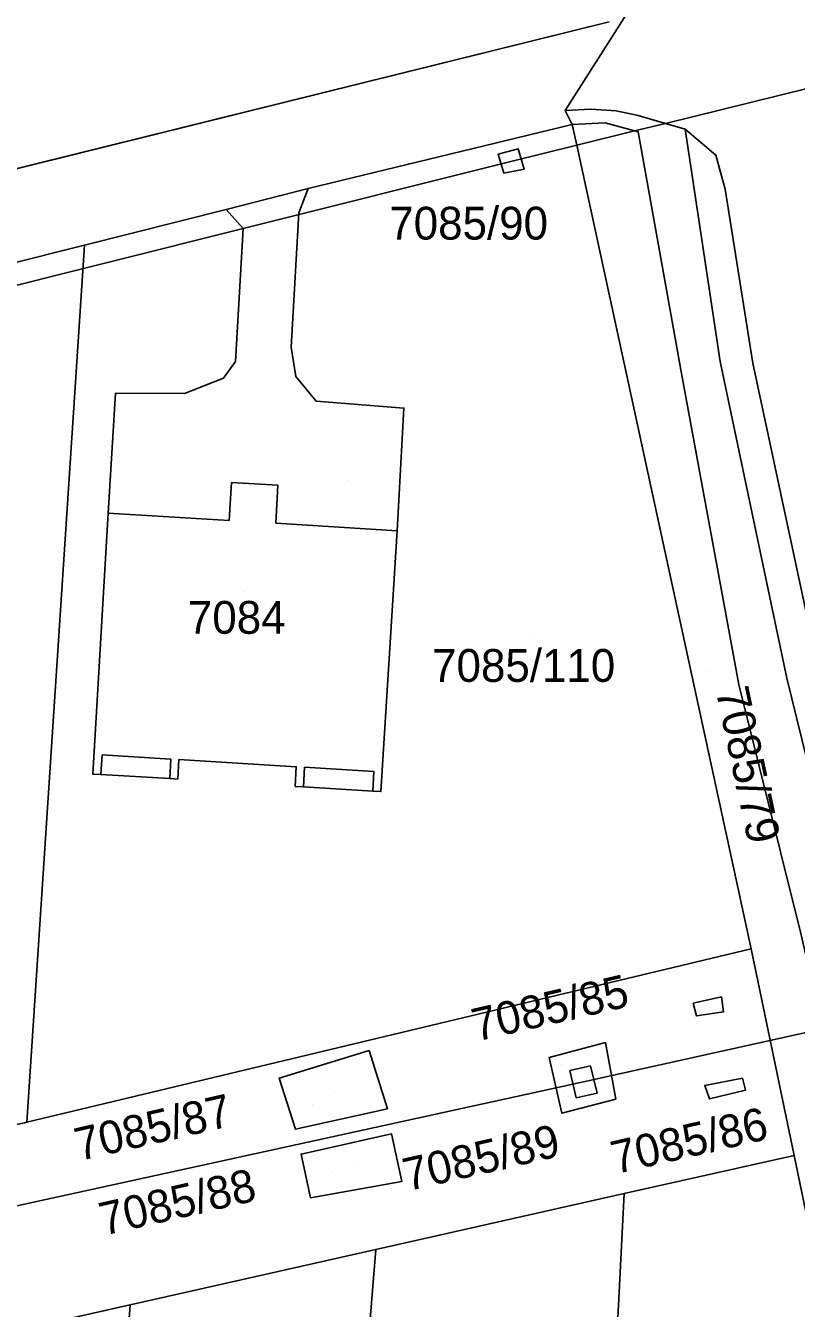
# Model space of a CAD drawing. Extents: x -266199 to -261993, y -1239047 to -1235108.
# Drawn here: x -263566.5 to -263519.6, y -1236679 to -1236600.9 of the extents above; entities that cross this region are included whole.
import ezdxf

# ---------------------------------------------------------------- set-up
doc = ezdxf.new("R2010")
doc.units = 0
for name, color, linetype in [('body_kn', 7, 'Continuous'), ('kladpar_druhypozemkov', 7, 'Continuous'), ('kladpar_hranice', 7, 'Continuous'), ('kladpar_parcelnecisla', 7, 'Continuous'), ('kladpar_plochy', 7, 'Continuous'), ('kladpar_sipky', 7, 'Continuous'), ('linie', 7, 'Continuous'), ('zappar_hrandruhpozemk', 7, 'Continuous')]:
    doc.layers.add(name, color=color, linetype=linetype)

msp = doc.modelspace()

# ---------------------------------------------------------------- linework, layer by layer
at = {"layer": 'body_kn'}
for p, q in [((-263533.65, -1236606.02), (-263533.65, -1236606.02)), ((-263533.65, -1236606.02), (-263533.65, -1236606.02)), ((-263532.08, -1236605.94), (-263532.08, -1236605.94)), ((-263530.55, -1236606.04), (-263530.55, -1236606.04)), ((-263533.22, -1236606.88), (-263533.22, -1236606.88)), ((-263531.22, -1236606.77), (-263531.22, -1236606.77)), ((-263529.2, -1236606.33), (-263529.2, -1236606.33)), ((-263527.55, -1236606.81), (-263527.55, -1236606.81)), ((-263529.42, -1236607.27), (-263529.42, -1236607.27)), ((-263529.42, -1236607.27), (-263529.42, -1236607.27)), ((-263529.2, -1236607.33), (-263529.2, -1236607.33)), ((-263526.35, -1236607.16), (-263526.35, -1236607.16)), ((-263536.52, -1236608.36), (-263536.52, -1236608.36)), ((-263532.95, -1236608.14), (-263532.95, -1236608.14)), ((-263532.95, -1236608.14), (-263532.95, -1236608.14)), ((-263537.74, -1236608.69), (-263537.74, -1236608.69)), ((-263536.97, -1236609.13), (-263536.97, -1236609.13)), ((-263524.47, -1236608.74), (-263524.47, -1236608.74)), ((-263537.39, -1236609.84), (-263537.39, -1236609.84)), ((-263537.39, -1236609.84), (-263537.39, -1236609.84)), ((-263536.15, -1236609.61), (-263536.15, -1236609.61)), ((-263549.31, -1236610.77), (-263549.31, -1236610.77)), ((-263523.91, -1236610.82), (-263523.91, -1236610.82)), ((-263554.3, -1236612.06), (-263554.3, -1236612.06)), ((-263549.88, -1236612.25), (-263549.88, -1236612.25)), ((-263553.25, -1236613.22), (-263553.25, -1236613.22)), ((-263562.93, -1236614.23), (-263562.93, -1236614.23)), ((-263562.93, -1236614.23), (-263562.93, -1236614.23)), ((-263550.33, -1236620.45), (-263550.33, -1236620.45)), ((-263553.72, -1236621.31), (-263553.72, -1236621.31)), ((-263524.22, -1236621.32), (-263524.22, -1236621.32)), ((-263522.22, -1236621.42), (-263522.22, -1236621.42)), ((-263554.45, -1236622.34), (-263554.45, -1236622.34)), ((-263550.06, -1236622.22), (-263550.06, -1236622.22)), ((-263526.57, -1236622.05), (-263526.57, -1236622.05)), ((-263561.03, -1236623.24), (-263561.03, -1236623.24)), ((-263556.84, -1236623.27), (-263556.84, -1236623.27)), ((-263548.82, -1236623.74), (-263548.82, -1236623.74)), ((-263543.47, -1236624.15), (-263543.47, -1236624.15)), ((-263553.97, -1236628.69), (-263553.97, -1236628.69)), ((-263551.15, -1236628.84), (-263551.15, -1236628.84)), ((-263561.49, -1236630.56), (-263561.49, -1236630.56)), ((-263561.49, -1236630.56), (-263561.49, -1236630.56)), ((-263554.12, -1236630.99), (-263554.12, -1236630.99)), ((-263551.27, -1236631.16), (-263551.27, -1236631.16)), ((-263543.89, -1236631.62), (-263543.89, -1236631.62)), ((-263543.89, -1236631.62), (-263543.89, -1236631.62)), ((-263520.16, -1236640.6), (-263520.16, -1236640.6)), ((-263520.16, -1236640.6), (-263520.16, -1236640.6)), ((-263523.07, -1236640.98), (-263523.07, -1236640.98)), ((-263561.84, -1236645.28), (-263561.84, -1236645.28)), ((-263557.67, -1236645.53), (-263557.67, -1236645.53)), ((-263557.17, -1236645.56), (-263557.17, -1236645.56)), ((-263550.03, -1236646), (-263550.03, -1236646)), ((-263549.52, -1236646.03), (-263549.52, -1236646.03)), ((-263562.42, -1236646.45), (-263562.42, -1236646.45)), ((-263561.92, -1236646.47), (-263561.92, -1236646.47)), ((-263557.73, -1236646.72), (-263557.73, -1236646.72)), ((-263557.73, -1236646.72), (-263557.73, -1236646.72)), ((-263557.24, -1236646.76), (-263557.24, -1236646.76)), ((-263545.3, -1236646.28), (-263545.3, -1236646.28)), ((-263550.09, -1236647.2), (-263550.09, -1236647.2)), ((-263549.59, -1236647.23), (-263549.59, -1236647.23)), ((-263545.36, -1236647.48), (-263545.36, -1236647.48)), ((-263545.36, -1236647.48), (-263545.36, -1236647.48)), ((-263544.87, -1236647.51), (-263544.87, -1236647.51)), ((-263522.32, -1236657.09), (-263522.32, -1236657.09)), ((-263524.13, -1236660.02), (-263524.13, -1236660.02)), ((-263525.85, -1236660.4), (-263525.85, -1236660.4)), ((-263524.01, -1236660.92), (-263524.01, -1236660.92)), ((-263525.66, -1236661.17), (-263525.66, -1236661.17)), ((-263525.66, -1236661.17), (-263525.66, -1236661.17)), ((-263545.59, -1236663.29), (-263545.59, -1236663.29)), ((-263531.2, -1236662.8), (-263531.2, -1236662.8)), ((-263534.63, -1236663.71), (-263534.63, -1236663.71)), ((-263533.36, -1236664.5), (-263533.36, -1236664.5)), ((-263532.1, -1236664.21), (-263532.1, -1236664.21)), ((-263551.07, -1236664.96), (-263551.07, -1236664.96)), ((-263532.54, -1236665.19), (-263532.54, -1236665.19)), ((-263525.15, -1236665.41), (-263525.15, -1236665.41)), ((-263522.86, -1236664.97), (-263522.86, -1236664.97)), ((-263532.98, -1236666.17), (-263532.98, -1236666.17)), ((-263532.98, -1236666.17), (-263532.98, -1236666.17)), ((-263531.71, -1236665.88), (-263531.71, -1236665.88)), ((-263530.57, -1236666.24), (-263530.57, -1236666.24)), ((-263524.86, -1236666.23), (-263524.86, -1236666.23)), ((-263524.86, -1236666.23), (-263524.86, -1236666.23)), ((-263522.67, -1236665.69), (-263522.67, -1236665.69)), ((-263544.48, -1236666.83), (-263544.48, -1236666.83)), ((-263533.86, -1236667.09), (-263533.86, -1236667.09)), ((-263533.86, -1236667.09), (-263533.86, -1236667.09)), ((-263566.43, -1236667.64), (-263566.43, -1236667.64)), ((-263566.43, -1236667.64), (-263566.43, -1236667.64)), ((-263550.07, -1236668.08), (-263550.07, -1236668.08)), ((-263550.07, -1236668.08), (-263550.07, -1236668.08)), ((-263544.22, -1236668.36), (-263544.22, -1236668.36)), ((-263549.73, -1236669.59), (-263549.73, -1236669.59)), ((-263519.71, -1236669.67), (-263519.71, -1236669.67)), ((-263519.71, -1236669.67), (-263519.71, -1236669.67)), ((-263543.59, -1236671.26), (-263543.59, -1236671.26)), ((-263549.15, -1236672.26), (-263549.15, -1236672.26)), ((-263549.15, -1236672.26), (-263549.15, -1236672.26)), ((-263530.05, -1236672), (-263530.05, -1236672)), ((-263530.05, -1236672), (-263530.05, -1236672)), ((-263545.19, -1236675.4), (-263545.19, -1236675.4)), ((-263545.19, -1236675.4), (-263545.19, -1236675.4)), ((-263560.15, -1236678.77), (-263560.15, -1236678.77)), ((-263560.15, -1236678.77), (-263560.15, -1236678.77))]:
    msp.add_line(p, q, dxfattribs=at)
at = {"layer": 'kladpar_druhypozemkov'}
for p, q in [((-263537.08, -1236608.94), (-263537.08, -1236608.94)), ((-263546.93, -1236628.59), (-263546.93, -1236628.59)), ((-263553.21, -1236635.3), (-263553.21, -1236635.3)), ((-263535.58, -1236638.14), (-263535.58, -1236638.14)), ((-263524.89, -1236640.2), (-263524.89, -1236640.2)), ((-263524.8, -1236660.66), (-263524.8, -1236660.66)), ((-263533.86, -1236664.15), (-263533.86, -1236664.15)), ((-263523.83, -1236665.55), (-263523.83, -1236665.55)), ((-263547.68, -1236665.85), (-263547.68, -1236665.85)), ((-263546.47, -1236670.32), (-263546.47, -1236670.32))]:
    msp.add_line(p, q, dxfattribs=at)
at = {"layer": 'kladpar_hranice'}
msp.add_line((-263543.89, -1236631.62), (-263544.87, -1236647.51), dxfattribs=at)
for points in [[(-263530.98, -1236600.62), (-263601.55, -1236618.12), (-263642.35, -1236628.54), (-263644.19, -1236628.96), (-263671.45, -1236635.78), (-263672.4, -1236632.76), (-263671.36, -1236630.6), (-263668.39, -1236629.81), (-263665.3, -1236628.98), (-263662.5, -1236628.23), (-263659.68, -1236627.47), (-263656.79, -1236626.7), (-263653.84, -1236625.91), (-263655.38, -1236620.13), (-263658.31, -1236620.91), (-263661.21, -1236621.69), (-263664.04, -1236622.44), (-263666.83, -1236623.18), (-263669.89, -1236624), (-263668.82, -1236622.01), (-263656.13, -1236613.16), (-263652.65, -1236609.13), (-263636.73, -1236565.67)], [(-263818.23, -1236668.04), (-263674.85, -1236633.55), (-263672.4, -1236632.76), (-263671.45, -1236635.78), (-263644.19, -1236628.96), (-263642.35, -1236628.54), (-263601.55, -1236618.12), (-263530.98, -1236600.62)], [(-263529.92, -1236600.16), (-263533.65, -1236606.02), (-263533.22, -1236606.88), (-263549.31, -1236610.77), (-263554.3, -1236612.06), (-263562.93, -1236614.23), (-263587.11, -1236620.29), (-263592.24, -1236621.55), (-263602.18, -1236624.03), (-263624.77, -1236629.66), (-263628.67, -1236630.7), (-263629.53, -1236630.92), (-263641.26, -1236633.86), (-263666.84, -1236640.26), (-263671.97, -1236641.58), (-263682.31, -1236644.18), (-263709.57, -1236651.04), (-263714.55, -1236652.26), (-263723.38, -1236654.51), (-263751.32, -1236661.62)], [(-263519.28, -1236656.23), (-263523.07, -1236640.98), (-263526.57, -1236622.05), (-263529.2, -1236607.33), (-263529.42, -1236607.27), (-263531.22, -1236606.77), (-263533.22, -1236606.88), (-263533.65, -1236606.02), (-263529.92, -1236600.16)], [(-263544.87, -1236647.51), (-263543.89, -1236631.62), (-263543.47, -1236624.15), (-263548.82, -1236623.74), (-263550.06, -1236622.22), (-263550.33, -1236620.45), (-263549.88, -1236612.25), (-263549.31, -1236610.77), (-263533.22, -1236606.88), (-263532.95, -1236608.14), (-263522.32, -1236657.09), (-263566.43, -1236667.64)], [(-263514.71, -1236693.75), (-263519.71, -1236669.67), (-263522.32, -1236657.09), (-263532.95, -1236608.14), (-263533.22, -1236606.88), (-263531.22, -1236606.77), (-263529.42, -1236607.27), (-263529.2, -1236607.33), (-263526.57, -1236622.05), (-263523.07, -1236640.98), (-263519.28, -1236656.23), (-263516.42, -1236668.71), (-263510.88, -1236692.59), (-263513.28, -1236692.44), (-263514.71, -1236693.75)], [(-263537.74, -1236608.69), (-263537.39, -1236609.84), (-263536.15, -1236609.61), (-263536.52, -1236608.36), (-263537.74, -1236608.69)], [(-263537.39, -1236609.84), (-263537.74, -1236608.69), (-263536.52, -1236608.36), (-263536.15, -1236609.61), (-263537.39, -1236609.84)], [(-263562.42, -1236646.45), (-263561.49, -1236630.56), (-263561.03, -1236623.24), (-263556.84, -1236623.27), (-263554.45, -1236622.34), (-263553.72, -1236621.31), (-263553.25, -1236613.22), (-263554.3, -1236612.06), (-263549.31, -1236610.77), (-263549.88, -1236612.25), (-263550.33, -1236620.45), (-263550.06, -1236622.22), (-263548.82, -1236623.74), (-263543.47, -1236624.15), (-263543.89, -1236631.62)], [(-263566.43, -1236667.64), (-263562.93, -1236614.23), (-263554.3, -1236612.06), (-263553.25, -1236613.22), (-263553.72, -1236621.31), (-263554.45, -1236622.34), (-263556.84, -1236623.27), (-263561.03, -1236623.24), (-263561.49, -1236630.56), (-263562.42, -1236646.45)], [(-263562.93, -1236614.23), (-263566.43, -1236667.64), (-263566.58, -1236667.68), (-263605.51, -1236676.19), (-263602.18, -1236624.03), (-263592.24, -1236621.55), (-263591.01, -1236622.74), (-263591.48, -1236630.62), (-263592.43, -1236631.61), (-263594.12, -1236632.63), (-263600.14, -1236632.13), (-263600.46, -1236639.68), (-263601.47, -1236656.19)], [(-263581.84, -1236657.29), (-263580.82, -1236640.78), (-263580.42, -1236633.29), (-263586.58, -1236632.98), (-263587.52, -1236632.01), (-263588.33, -1236630.79), (-263587.88, -1236622.07), (-263587.11, -1236620.29), (-263562.93, -1236614.23)], [(-263557.24, -1236646.76), (-263557.17, -1236645.56), (-263550.03, -1236646), (-263550.09, -1236647.2)], [(-263550.09, -1236647.2), (-263550.03, -1236646), (-263557.17, -1236645.56), (-263557.24, -1236646.76)], [(-263562.42, -1236646.45), (-263561.92, -1236646.47), (-263557.73, -1236646.72), (-263557.24, -1236646.76)], [(-263557.24, -1236646.76), (-263557.73, -1236646.72), (-263561.92, -1236646.47), (-263562.42, -1236646.45)], [(-263550.09, -1236647.2), (-263549.59, -1236647.23), (-263545.36, -1236647.48), (-263544.87, -1236647.51)], [(-263544.87, -1236647.51), (-263545.36, -1236647.48), (-263549.59, -1236647.23), (-263550.09, -1236647.2)], [(-263519.71, -1236669.67), (-263530.05, -1236672), (-263545.19, -1236675.4), (-263560.15, -1236678.77), (-263575.39, -1236682.2), (-263590.24, -1236685.54), (-263606.64, -1236689.23), (-263619.66, -1236692.16), (-263636.77, -1236696.02), (-263650.43, -1236699.09), (-263665.43, -1236702.47), (-263681.59, -1236706.1), (-263696.02, -1236709.35), (-263706.81, -1236711.78), (-263716.68, -1236714), (-263718.15, -1236705.82), (-263719.02, -1236701.01), (-263684.43, -1236693.45), (-263644.25, -1236684.66), (-263605.51, -1236676.19), (-263566.58, -1236667.68), (-263566.43, -1236667.64), (-263522.32, -1236657.09), (-263519.71, -1236669.67)], [(-263525.85, -1236660.4), (-263525.66, -1236661.17), (-263524.01, -1236660.92), (-263524.13, -1236660.02), (-263525.85, -1236660.4)], [(-263525.66, -1236661.17), (-263525.85, -1236660.4), (-263524.13, -1236660.02), (-263524.01, -1236660.92), (-263525.66, -1236661.17)], [(-263551.07, -1236664.96), (-263550.07, -1236668.08), (-263544.48, -1236666.83), (-263545.59, -1236663.29), (-263551.07, -1236664.96)], [(-263550.07, -1236668.08), (-263551.07, -1236664.96), (-263545.59, -1236663.29), (-263544.48, -1236666.83), (-263550.07, -1236668.08)], [(-263534.63, -1236663.71), (-263533.86, -1236667.09), (-263530.57, -1236666.24), (-263531.2, -1236662.8), (-263534.63, -1236663.71)], [(-263533.86, -1236667.09), (-263534.63, -1236663.71), (-263531.2, -1236662.8), (-263530.57, -1236666.24), (-263533.86, -1236667.09)], [(-263525.15, -1236665.41), (-263524.86, -1236666.23), (-263522.67, -1236665.69), (-263522.86, -1236664.97), (-263525.15, -1236665.41)], [(-263524.86, -1236666.23), (-263525.15, -1236665.41), (-263522.86, -1236664.97), (-263522.67, -1236665.69), (-263524.86, -1236666.23)], [(-263549.73, -1236669.59), (-263549.15, -1236672.26), (-263543.59, -1236671.26), (-263544.22, -1236668.36), (-263549.73, -1236669.59)], [(-263549.15, -1236672.26), (-263549.73, -1236669.59), (-263544.22, -1236668.36), (-263543.59, -1236671.26), (-263549.15, -1236672.26)], [(-263531.42, -1236698.79), (-263530.05, -1236672), (-263519.71, -1236669.67), (-263514.71, -1236693.75), (-263531.42, -1236698.79)], [(-263530.05, -1236672), (-263531.42, -1236698.79), (-263547.47, -1236703.63), (-263545.19, -1236675.4), (-263530.05, -1236672)], [(-263545.19, -1236675.4), (-263547.47, -1236703.63), (-263554.72, -1236705.82), (-263562.24, -1236707.17), (-263560.15, -1236678.77), (-263545.19, -1236675.4)], [(-263560.15, -1236678.77), (-263562.24, -1236707.17), (-263573.02, -1236709.11), (-263577.15, -1236709.97), (-263575.39, -1236682.2), (-263560.15, -1236678.77)]]:
    msp.add_lwpolyline(points, dxfattribs=at)
at = {"layer": 'kladpar_plochy'}
for p, q in [((-263530.98, -1236600.62), (-263601.55, -1236618.12)), ((-263549.31, -1236610.77), (-263533.22, -1236606.88)), ((-263533.22, -1236606.88), (-263532.95, -1236608.14)), ((-263536.52, -1236608.36), (-263537.74, -1236608.69)), ((-263536.15, -1236609.61), (-263536.52, -1236608.36)), ((-263532.95, -1236608.14), (-263522.32, -1236657.09)), ((-263537.74, -1236608.69), (-263537.39, -1236609.84)), ((-263537.39, -1236609.84), (-263536.15, -1236609.61)), ((-263549.88, -1236612.25), (-263549.31, -1236610.77)), ((-263562.93, -1236614.23), (-263554.3, -1236612.06)), ((-263554.3, -1236612.06), (-263553.25, -1236613.22)), ((-263550.33, -1236620.45), (-263549.88, -1236612.25)), ((-263553.25, -1236613.22), (-263553.72, -1236621.31)), ((-263566.43, -1236667.64), (-263562.93, -1236614.23)), ((-263550.06, -1236622.22), (-263550.33, -1236620.45)), ((-263553.72, -1236621.31), (-263554.45, -1236622.34)), ((-263554.45, -1236622.34), (-263556.84, -1236623.27)), ((-263548.82, -1236623.74), (-263550.06, -1236622.22)), ((-263561.03, -1236623.24), (-263561.49, -1236630.56)), ((-263556.84, -1236623.27), (-263561.03, -1236623.24)), ((-263543.47, -1236624.15), (-263548.82, -1236623.74)), ((-263543.89, -1236631.62), (-263543.47, -1236624.15)), ((-263561.49, -1236630.56), (-263562.42, -1236646.45)), ((-263544.87, -1236647.51), (-263543.89, -1236631.62)), ((-263557.24, -1236646.76), (-263557.17, -1236645.56)), ((-263557.17, -1236645.56), (-263550.03, -1236646)), ((-263550.03, -1236646), (-263550.09, -1236647.2)), ((-263562.42, -1236646.45), (-263561.92, -1236646.47)), ((-263561.92, -1236646.47), (-263557.73, -1236646.72)), ((-263557.73, -1236646.72), (-263557.24, -1236646.76)), ((-263550.09, -1236647.2), (-263549.59, -1236647.23)), ((-263549.59, -1236647.23), (-263545.36, -1236647.48)), ((-263545.36, -1236647.48), (-263544.87, -1236647.51)), ((-263522.32, -1236657.09), (-263566.43, -1236667.64)), ((-263566.43, -1236667.64), (-263522.32, -1236657.09)), ((-263522.32, -1236657.09), (-263519.71, -1236669.67)), ((-263524.13, -1236660.02), (-263525.85, -1236660.4)), ((-263524.01, -1236660.92), (-263524.13, -1236660.02)), ((-263525.85, -1236660.4), (-263525.66, -1236661.17)), ((-263525.66, -1236661.17), (-263524.01, -1236660.92)), ((-263545.59, -1236663.29), (-263551.07, -1236664.96)), ((-263544.48, -1236666.83), (-263545.59, -1236663.29)), ((-263531.2, -1236662.8), (-263534.63, -1236663.71)), ((-263530.57, -1236666.24), (-263531.2, -1236662.8)), ((-263534.63, -1236663.71), (-263533.86, -1236667.09)), ((-263551.07, -1236664.96), (-263550.07, -1236668.08)), ((-263522.86, -1236664.97), (-263525.15, -1236665.41)), ((-263525.15, -1236665.41), (-263524.86, -1236666.23)), ((-263522.67, -1236665.69), (-263522.86, -1236664.97)), ((-263533.86, -1236667.09), (-263530.57, -1236666.24)), ((-263524.86, -1236666.23), (-263522.67, -1236665.69)), ((-263550.07, -1236668.08), (-263544.48, -1236666.83)), ((-263566.58, -1236667.68), (-263566.43, -1236667.64)), ((-263544.22, -1236668.36), (-263549.73, -1236669.59)), ((-263543.59, -1236671.26), (-263544.22, -1236668.36)), ((-263549.73, -1236669.59), (-263549.15, -1236672.26)), ((-263519.71, -1236669.67), (-263530.05, -1236672)), ((-263549.15, -1236672.26), (-263543.59, -1236671.26)), ((-263530.05, -1236672), (-263545.19, -1236675.4)), ((-263545.19, -1236675.4), (-263560.15, -1236678.77)), ((-263560.15, -1236678.77), (-263575.39, -1236682.2))]:
    msp.add_line(p, q, dxfattribs=at)
for points in [[(-263818.23, -1236668.04), (-263674.85, -1236633.55), (-263672.4, -1236632.76), (-263671.45, -1236635.78), (-263644.19, -1236628.96), (-263642.35, -1236628.54), (-263601.55, -1236618.12), (-263530.98, -1236600.62)], [(-263529.92, -1236600.16), (-263533.65, -1236606.02), (-263533.22, -1236606.88), (-263549.31, -1236610.77), (-263554.3, -1236612.06), (-263562.93, -1236614.23), (-263587.11, -1236620.29), (-263592.24, -1236621.55), (-263602.18, -1236624.03), (-263624.77, -1236629.66), (-263628.67, -1236630.7), (-263629.53, -1236630.92), (-263641.26, -1236633.86), (-263666.84, -1236640.26), (-263671.97, -1236641.58), (-263682.31, -1236644.18), (-263709.57, -1236651.04), (-263714.55, -1236652.26), (-263723.38, -1236654.51), (-263751.32, -1236661.62)], [(-263519.28, -1236656.23), (-263523.07, -1236640.98), (-263526.57, -1236622.05), (-263529.2, -1236607.33), (-263529.42, -1236607.27), (-263531.22, -1236606.77), (-263533.22, -1236606.88), (-263533.65, -1236606.02), (-263529.92, -1236600.16)], [(-263587.11, -1236620.29), (-263562.93, -1236614.23), (-263566.43, -1236667.64), (-263566.58, -1236667.68)]]:
    msp.add_lwpolyline(points, dxfattribs=at)
for points in [[(-263514.71, -1236693.75), (-263519.71, -1236669.67), (-263522.32, -1236657.09), (-263532.95, -1236608.14), (-263533.22, -1236606.88), (-263531.22, -1236606.77), (-263529.42, -1236607.27), (-263529.2, -1236607.33), (-263526.57, -1236622.05), (-263523.07, -1236640.98), (-263519.28, -1236656.23), (-263516.42, -1236668.71), (-263510.88, -1236692.59), (-263513.28, -1236692.44)], [(-263537.39, -1236609.84), (-263537.74, -1236608.69), (-263536.52, -1236608.36), (-263536.15, -1236609.61)], [(-263543.89, -1236631.62), (-263544.87, -1236647.51), (-263545.36, -1236647.48), (-263549.59, -1236647.23), (-263550.09, -1236647.2), (-263550.03, -1236646), (-263557.17, -1236645.56), (-263557.24, -1236646.76), (-263557.73, -1236646.72), (-263561.92, -1236646.47), (-263562.42, -1236646.45), (-263561.49, -1236630.56), (-263561.03, -1236623.24), (-263556.84, -1236623.27), (-263554.45, -1236622.34), (-263553.72, -1236621.31), (-263553.25, -1236613.22), (-263554.3, -1236612.06), (-263549.31, -1236610.77), (-263549.88, -1236612.25), (-263550.33, -1236620.45), (-263550.06, -1236622.22), (-263548.82, -1236623.74), (-263543.47, -1236624.15)], [(-263525.66, -1236661.17), (-263525.85, -1236660.4), (-263524.13, -1236660.02), (-263524.01, -1236660.92)], [(-263550.07, -1236668.08), (-263551.07, -1236664.96), (-263545.59, -1236663.29), (-263544.48, -1236666.83)], [(-263533.86, -1236667.09), (-263534.63, -1236663.71), (-263531.2, -1236662.8), (-263530.57, -1236666.24)], [(-263524.86, -1236666.23), (-263525.15, -1236665.41), (-263522.86, -1236664.97), (-263522.67, -1236665.69)], [(-263549.15, -1236672.26), (-263549.73, -1236669.59), (-263544.22, -1236668.36), (-263543.59, -1236671.26)], [(-263531.42, -1236698.79), (-263530.05, -1236672), (-263519.71, -1236669.67), (-263514.71, -1236693.75)], [(-263530.05, -1236672), (-263531.42, -1236698.79), (-263547.47, -1236703.63), (-263545.19, -1236675.4)], [(-263545.19, -1236675.4), (-263547.47, -1236703.63), (-263554.72, -1236705.82), (-263562.24, -1236707.17), (-263560.15, -1236678.77)], [(-263560.15, -1236678.77), (-263562.24, -1236707.17), (-263573.02, -1236709.11), (-263577.15, -1236709.97), (-263575.39, -1236682.2)]]:
    msp.add_lwpolyline(points, close=True, dxfattribs=at)
at = {"layer": 'kladpar_sipky'}
for p, q in [((-263537.05, -1236609.49), (-263537.05, -1236609.49)), ((-263525.32, -1236660.69), (-263525.32, -1236660.69)), ((-263524.56, -1236665.62), (-263524.56, -1236665.62)), ((-263533.7, -1236665.79), (-263533.7, -1236665.79)), ((-263549.02, -1236666.56), (-263549.02, -1236666.56)), ((-263547.81, -1236670.67), (-263547.81, -1236670.67))]:
    msp.add_line(p, q, dxfattribs=at)
at = {"layer": 'linie'}
for points in [[(-263532.95, -1236608.14), (-263529.42, -1236607.27), (-263527.55, -1236606.81), (-263515.39, -1236603.81), (-263509.33, -1236602.31), (-263507.64, -1236601.9), (-263459.75, -1236590.08), (-263456.58, -1236589.3), (-263455.31, -1236588.99)], [(-263908.36, -1236702.07), (-263845.29, -1236686.31), (-263749.77, -1236662.37), (-263652.33, -1236638.05), (-263553.25, -1236613.22), (-263536.97, -1236609.13), (-263532.95, -1236608.14)], [(-263718.15, -1236705.82), (-263532.54, -1236665.19), (-263418.65, -1236639.94)]]:
    msp.add_lwpolyline(points, dxfattribs=at)
at = {"layer": 'zappar_hrandruhpozemk'}
for p, q in [((-263530.55, -1236606.04), (-263529.2, -1236606.33)), ((-263532.95, -1236608.14), (-263529.42, -1236607.27)), ((-263520.16, -1236640.6), (-263524.22, -1236621.32)), ((-263522.22, -1236621.42), (-263518.2, -1236640.2)), ((-263553.97, -1236628.69), (-263551.15, -1236628.84)), ((-263561.84, -1236645.28), (-263561.92, -1236646.47)), ((-263557.67, -1236645.53), (-263561.84, -1236645.28)), ((-263557.73, -1236646.72), (-263557.67, -1236645.53)), ((-263549.52, -1236646.03), (-263549.59, -1236647.23)), ((-263545.3, -1236646.28), (-263549.52, -1236646.03)), ((-263545.36, -1236647.48), (-263545.3, -1236646.28)), ((-263533.36, -1236664.5), (-263532.1, -1236664.21)), ((-263532.98, -1236666.17), (-263533.36, -1236664.5))]:
    msp.add_line(p, q, dxfattribs=at)
for points in [[(-263529.42, -1236607.27), (-263527.55, -1236606.81), (-263515.39, -1236603.81)], [(-263533.65, -1236606.02), (-263532.08, -1236605.94), (-263530.55, -1236606.04)], [(-263529.2, -1236606.33), (-263527.55, -1236606.81), (-263526.35, -1236607.16)], [(-263524.22, -1236621.32), (-263526.35, -1236607.16), (-263524.47, -1236608.74), (-263523.91, -1236610.82), (-263522.22, -1236621.42)], [(-263561.49, -1236630.56), (-263554.12, -1236630.99), (-263553.97, -1236628.69)], [(-263551.15, -1236628.84), (-263551.27, -1236631.16), (-263543.89, -1236631.62)], [(-263513.62, -1236668.33), (-263516.52, -1236655.38), (-263520.16, -1236640.6)], [(-263532.1, -1236664.21), (-263531.71, -1236665.88), (-263532.98, -1236666.17)]]:
    msp.add_lwpolyline(points, dxfattribs=at)

# ---------------------------------------------------------------- texts
at = {"layer": 'kladpar_parcelnecisla'}
for s, p in [('7085/90', (-263544.363, -1236613.89)), ('7084', (-263556.626, -1236637.9)), ('7085/110', (-263541.755, -1236640.83))]:
    msp.add_text(s, height=2, dxfattribs=at).set_placement(p)
for s, rotation, p in [('7085/79', 282, (-263524.49, -1236641.348)), ('7085/85', 13, (-263539.064, -1236662.743)), ('7085/87', 13, (-263563.254, -1236670.02)), ('7085/86', 13, (-263530.591, -1236670.821)), ('7085/89', 13, (-263543.261, -1236671.861)), ('7085/88', 13, (-263561.764, -1236674.566))]:
    msp.add_text(s, height=2, rotation=rotation, dxfattribs=at).set_placement(p)

doc.saveas('drawing.dxf')
